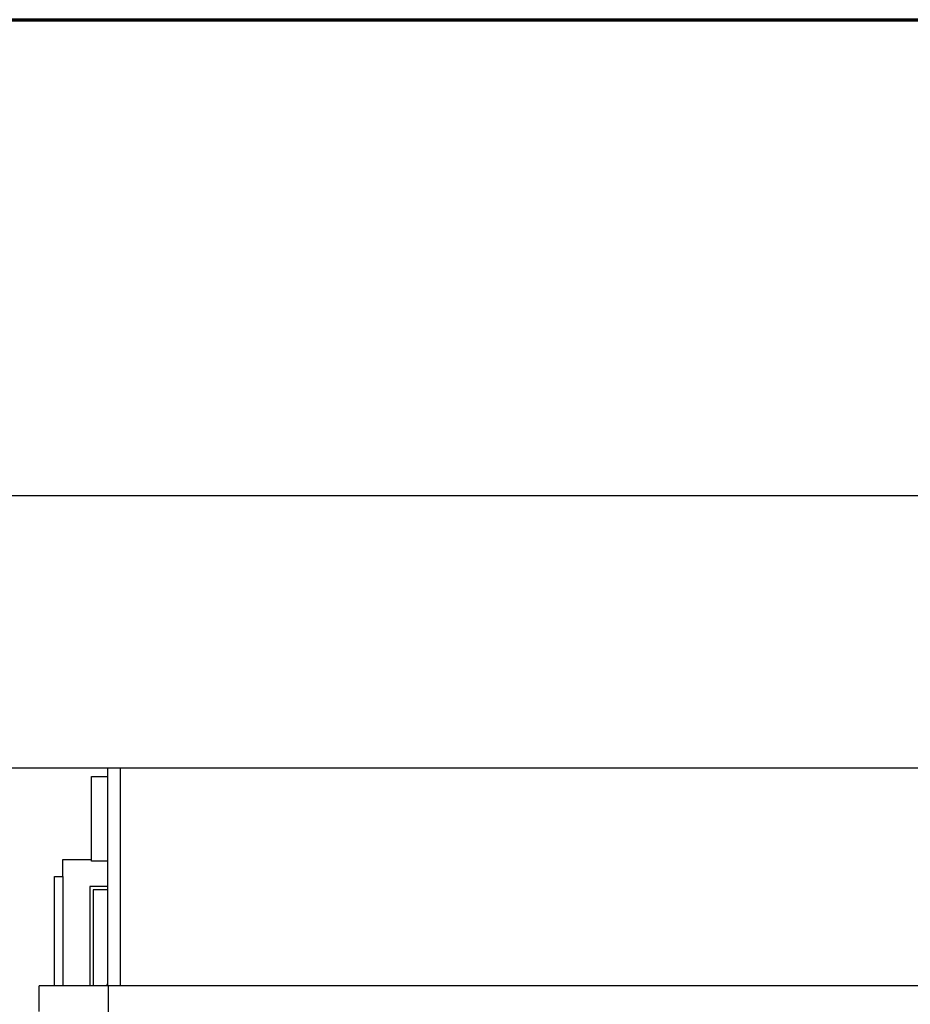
# Model space of a CAD drawing. Header units: inches. Extents: x 24 to 1128, y -69 to 748.
# Tile 606 of 656: x 486 to 552, y 675 to 748. Entities that reach past the tile are written whole.
import ezdxf

# ---------------------------------------------------------------- set-up
doc = ezdxf.new("R2010")
doc.units = ezdxf.units.IN
doc.header["$LTSCALE"] = 32
doc.header["$MEASUREMENT"] = 0
for name, color, linetype, lineweight in [('Border (ANSI)', 7, 'Continuous', 70), ('Dimension (ANSI)', 7, 'Continuous', 25), ('Visible (ANSI)', 7, 'Continuous', 30)]:
    doc.layers.add(name, color=color, linetype=linetype, lineweight=lineweight)
doc.styles.add('Note Text (ANSI)', font='tahoma.ttf')
doc.dimstyles.new('SB Fraction-16 (ANSI)', dxfattribs={"dimscale": 32, "dimtxt": 0.125, "dimasz": 0.098425, "dimexe": 0.125, "dimexo": 0.0625, "dimgap": 0.031496, "dimtad": 0, "dimtih": 1, "dimtoh": 1, "dimdec": 4, "dimrnd": 1e-08, "dimzin": 0, "dimdsep": 46, "dimlunit": 5, "dimtxsty": 'Note Text (ANSI)', "dimcen": 0.09, "dimdle": 0.393701, "dimclrd": 256, "dimclre": 256, "dimclrt": 256, "dimadec": 0, "dimazin": 3, "dimtfac": 0.96, "dimtofl": 0, "dimtmove": 0, "dimatfit": 3, "dimfxl": 1, "dimfrac": 2, "dimtolj": 1, "dimtzin": 12, "dimlwd": -1, "dimlwe": -1, "dimarcsym": 0})

# ---------------------------------------------------------------- blocks, each defined once
blk = doc.blocks.new('Borders SUPERIOR BORDER')
at = {"layer": 'Border (ANSI)'}
blk.add_line((0.75, 23.375), (35.25, 23.375), dxfattribs=at)
blk = doc.blocks.new('*D17')
at = {"layer": 'Defpoints', "color": 0, "transparency": 16777216}
for p in [(741.281, 712.826), (480.281, 692.669), (741.281, 692.669)]:
    blk.add_point(p, dxfattribs=at)
at = {"layer": 'Dimension (ANSI)', "transparency": 16777216}
for p, q in [((480.281, 694.669), (480.281, 716.826)), ((741.281, 694.669), (741.281, 716.826)), ((483.43, 712.826), (605.637, 712.826)), ((738.131, 712.826), (615.924, 712.826))]:
    blk.add_line(p, q, dxfattribs=at)
for points in [[(483.43, 713.351), (483.43, 712.301), (480.281, 712.826)], [(738.131, 713.351), (738.131, 712.301), (741.281, 712.826)]]:
    blk.add_solid(points, dxfattribs=at)
at = {"layer": 'Dimension (ANSI)', "transparency": 16777216, "insert": (606.645, 714.909), "char_height": 4, "attachment_point": 1, "style": 'Note Text (ANSI)'}
blk.add_mtext('\\A1;261', dxfattribs=at)

msp = doc.modelspace()

# ---------------------------------------------------------------- linework, layer by layer
at = {"layer": 'Visible (ANSI)'}
for p, q in [((492.23563, 692.66853), (480.28063, 692.66853)), ((493.15563, 692.66853), (492.23563, 692.66853)), ((492.23563, 676.58853), (492.23563, 692.66853)), ((553.15563, 692.66853), (493.15563, 692.66853)), ((493.15563, 692.66853), (493.15563, 676.58853)), ((491.03063, 692.04353), (492.23563, 692.04353)), ((491.03063, 685.79353), (491.03063, 692.04353)), ((488.90563, 684.66853), (488.90563, 685.91853)), ((488.90563, 685.91853), (491.03063, 685.91853)), ((492.23563, 685.79353), (491.03063, 685.79353)), ((488.28063, 684.66853), (488.90563, 684.66853)), ((488.28063, 676.58853), (488.28063, 684.66853)), ((488.90563, 684.66853), (488.90563, 676.58853)), ((492.23563, 683.91853), (490.90563, 683.91853)), ((490.90563, 683.91853), (490.90563, 676.58853)), ((491.15563, 683.66853), (491.15563, 676.58853)), ((492.23563, 683.66853), (491.15563, 683.66853)), ((559.15563, 676.58853), (487.15563, 676.58853)), ((487.15563, 674.66853), (487.15563, 676.58853)), ((492.23563, 676.66853), (492.15563, 676.66853)), ((492.15563, 676.66853), (492.15563, 676.58853)), ((492.25563, 676.56853), (492.25563, 552.01853)), ((554.05563, 676.56853), (492.25563, 676.56853))]:
    msp.add_line(p, q, dxfattribs=at)

# ---------------------------------------------------------------- block references
at = {"xscale": 32, "yscale": 32, "zscale": 32}
msp.add_blockref('Borders SUPERIOR BORDER', (0, 0), dxfattribs=at)

# ---------------------------------------------------------------- dimensions: what is measured, and where the dimension line sits
at = {"layer": 'Dimension (ANSI)'}
dim = msp.add_linear_dim(base=(741.28063, 712.82601), p1=(480.28063, 692.66853), p2=(741.28063, 692.66853), dimstyle='SB Fraction-16 (ANSI)', override={"dimgap": 0.031496, "dimtih": 0, "dimtoh": 0, "dimdec": 4, "dimtol": 0, "dimlim": 0, "dimtp": 0, "dimtm": 0, "dimtdec": 2, "dimatfit": 1}, dxfattribs=at)
dim.commit()
dim.dimension.update_dxf_attribs({"geometry": '*D17', "text_midpoint": (610.78063, 712.82601), "dimtype": 160})

doc.saveas('drawing.dxf')
